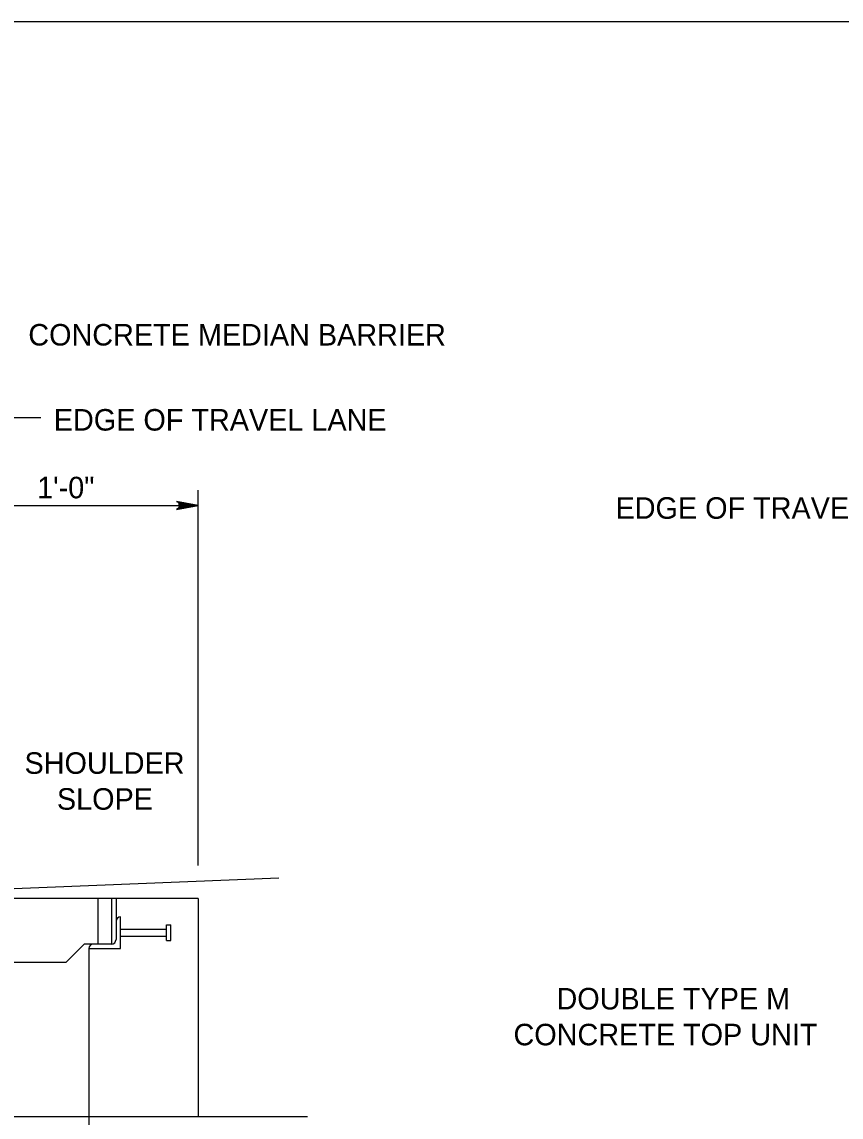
# Model space of a CAD drawing. Extents: x 2087776 to 2104538, y 970919 to 982612.
# Drawn here: x 2091573 to 2091948, y 974267 to 974768 of the extents above; entities that cross this region are included whole.
import ezdxf

# ---------------------------------------------------------------- set-up
doc = ezdxf.new("R2010")
doc.units = 0
doc.layers.add('1', color=7, linetype='Continuous')

msp = doc.modelspace()

# ---------------------------------------------------------------- linework, layer by layer
at = {"layer": '1'}
for p, q in [((2091582.09, 974586.75), (2091554, 974586.75)), ((2091654, 974382.17), (2091654, 974553.75)), ((2091554, 974546.75), (2091654, 974546.75)), ((2091527.32, 974369.96), (2091690.99, 974376.51)), ((2091654, 974367.03), (2091354, 974367.03)), ((2091608.17, 974367.03), (2091608.17, 974346.19)), ((2091614.42, 974367.03), (2091614.42, 974346.19)), ((2091616.5, 974367.03), (2091616.5, 974356.61)), ((2091654, 974367.03), (2091654, 974267.2)), ((2091618.59, 974344.12), (2091618.59, 974358.7)), ((2091616.5, 974356.61), (2091616.5, 974348.28)), ((2091618.59, 974352.97), (2091639.5, 974352.97)), ((2091639.5, 974347.85), (2091639.5, 974354.97)), ((2091639.5, 974354.97), (2091641.5, 974354.97)), ((2091641.5, 974347.85), (2091641.5, 974354.97)), ((2091618.59, 974349.85), (2091639.5, 974349.85)), ((2091639.5, 974347.85), (2091641.5, 974347.85)), ((2091601.92, 974346.19), (2091593.59, 974337.86)), ((2091606.08, 974346.19), (2091601.92, 974346.19)), ((2091604, 974344.12), (2091604, 974267.2)), ((2091604, 974344.12), (2091618.59, 974344.12)), ((2091614.42, 974346.2), (2091606.08, 974346.2)), ((2091593.59, 974337.86), (2091414.41, 974337.86)), ((2091704, 974267.2), (2091004, 974267.2)), ((2091604, 974267.2), (2091604, 974200.53))]:
    msp.add_line(p, q, dxfattribs=at)
for points in [[(2093241.55, 972917.37), (2093241.55, 974767.76), (2090662.81, 974767.76), (2090662.81, 972917.37), (2093241.55, 972917.37), (2093241.55, 973003.85), (2092585.39, 973003.85), (2092585.39, 973216.04), (2093241.55, 973216.04), (2093241.55, 973311.07), (2092585.39, 973311.07), (2092585.39, 972917.37), (2092843.92, 972917.37), (2092843.92, 973003.85), (2092843.92, 972917.37), (2093096.55, 972917.37), (2093096.55, 973003.85), (2093096.55, 972963.44), (2093241.55, 972963.44)], [(2091654, 974546.75), (2091644.22, 974548.58), (2091644.6, 974548.32), (2091644.97, 974548.06), (2091645.17, 974547.73), (2091645.36, 974547.4), (2091645.42, 974547.07), (2091645.47, 974546.75), (2091645.42, 974546.42), (2091645.36, 974546.09), (2091645.17, 974545.76), (2091644.97, 974545.43), (2091644.6, 974545.17), (2091644.22, 974544.91), (2091654, 974546.75), (2091644.6, 974545.17), (2091644.97, 974545.43), (2091654, 974546.75), (2091645.17, 974545.76), (2091645.36, 974546.09), (2091654, 974546.75), (2091645.42, 974546.42), (2091645.47, 974546.75), (2091654, 974546.75), (2091645.42, 974547.07), (2091645.36, 974547.4), (2091654, 974546.75), (2091645.17, 974547.73), (2091644.97, 974548.06), (2091654, 974546.75), (2091644.6, 974548.32)]]:
    msp.add_lwpolyline(points, dxfattribs=at)
for centre, start, end in [((2091618.59, 974356.61), 90, 180), ((2091614.42, 974348.28), 270, 0), ((2091606.08, 974344.12), 90, 180)]:
    msp.add_arc(centre, 2.08, start, end, dxfattribs=at)

# ---------------------------------------------------------------- texts
for s, height, p in [('CONCRETE MEDIAN BARRIER', 9.8425, (2091576.41, 974619.82)), ('EDGE OF TRAVEL LANE', 9.8425, (2091588.06, 974580.94)), ('1\'-0"', 9.843, (2091580.43, 974549.98)), ('EDGE OF TRAVEL LANE', 9.8425, (2091844.82, 974540.63)), ('SHOULDER', 9.843, (2091574.68, 974424.03)), ('SLOPE', 9.843, (2091589.49, 974407.63)), ('DOUBLE TYPE M', 9.8425, (2091817.83, 974316.32)), ('CONCRETE TOP UNIT', 9.8425, (2091798.18, 974299.92))]:
    msp.add_text(s, height=height, dxfattribs=at).set_placement(p)

doc.saveas('drawing.dxf')
